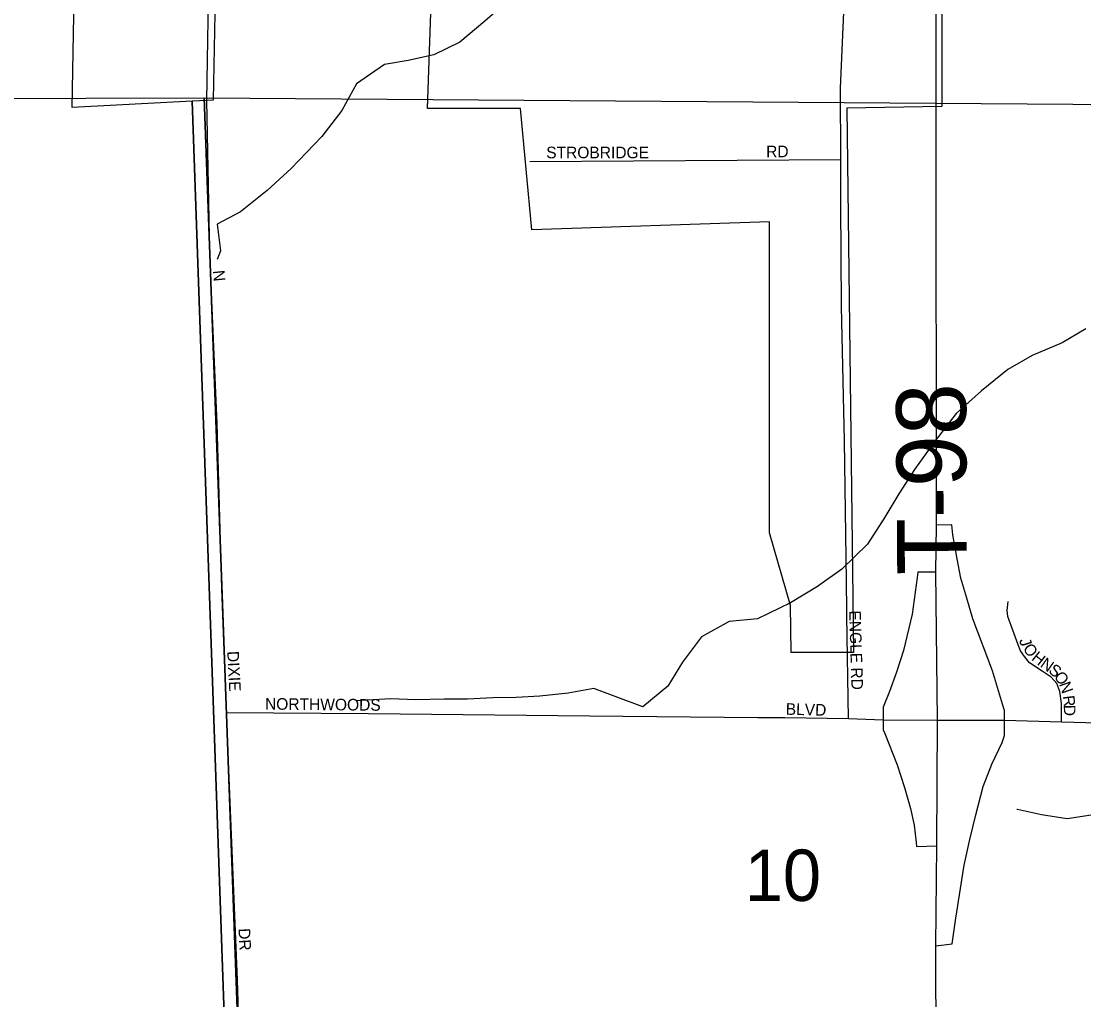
# Model space of a CAD drawing. Extents: x 8.5 to 81.5, y -1.2 to 22.4.
# Drawn here: x 52.1 to 52.966, y 20.137 to 20.934 of the extents above; entities that cross this region are included whole.
import ezdxf

# ---------------------------------------------------------------- set-up
doc = ezdxf.new("R2010")
doc.units = 0
for name, color, linetype in [('GM_X_City_Street', 7, 'Continuous'), ('GM_X_City_Street_Text', 7, 'Continuous'), ('GM_X_Corporation', 7, 'Continuous'), ('GM_X_County_Road', 7, 'Continuous'), ('GM_X_Interchange_Ramps', 7, 'Continuous'), ('GM_X_Interstate_Route', 7, 'Continuous'), ('GM_X_Minor_River', 7, 'Continuous'), ('GM_X_Section', 7, 'Continuous'), ('GM_X_Section_Text', 7, 'Continuous'), ('GM_X_Township_Road', 7, 'Continuous'), ('GM_X_Township_Road_Text', 7, 'Continuous'), ('GM_X_Township_Subdivision', 7, 'Continuous'), ('GM_X_Township_Subdivision_Text', 7, 'Continuous')]:
    doc.layers.add(name, color=color, linetype=linetype)

msp = doc.modelspace()

# ---------------------------------------------------------------- linework, layer by layer
at = {"layer": 'GM_X_City_Street'}
for points in [[(52.28009, 20.06027), (52.27792, 20.10848), (52.27666, 20.15295), (52.27021, 20.31076), (52.26776, 20.37063), (52.26394, 20.47178), (52.26008, 20.60622), (52.25396, 20.74399), (52.25341, 20.77262)], [(52.94781, 20.36314), (52.9478, 20.37808), (52.94664, 20.38795), (52.94403, 20.39434), (52.93938, 20.39956), (52.93213, 20.4045), (52.92196, 20.41118), (52.9179, 20.4164), (52.91463, 20.4209), (52.91253, 20.42584), (52.90425, 20.44892), (52.9036, 20.45386), (52.90454, 20.46112)], [(52.77445, 20.36576), (52.77313, 20.44947), (52.77306, 20.4536)], [(52.26776, 20.37063), (52.38346, 20.37003), (52.56327, 20.36804), (52.70056, 20.3668)], [(52.70056, 20.3668), (52.72256, 20.36661), (52.77445, 20.36576)], [(52.77445, 20.36576), (52.77445, 20.36576), (52.80268, 20.36474), (52.84688, 20.36441), (52.90149, 20.36441), (52.94781, 20.36314), (53.01754, 20.36124), (53.07092, 20.36147), (53.15838, 20.36183), (53.29242, 20.36254), (53.40969, 20.36252)]]:
    msp.add_lwpolyline(points, dxfattribs=at)
at = {"layer": 'GM_X_Corporation'}
for points in [[(52.85048, 21.02771), (52.85049, 20.86438), (52.77295, 20.86305), (52.77838, 20.41962), (52.72772, 20.41964), (52.72705, 20.45797), (52.71008, 20.51713), (52.71007, 20.77038), (52.51653, 20.76386), (52.50706, 20.86275), (52.4313, 20.86277), (52.43811, 21.05768)], [(52.25936, 21.01123), (52.2567, 20.86959), (52.25158, 20.86932), (52.23976, 20.8687), (52.27094, 19.9771), (52.217, 19.97523), (52.21768, 19.95576), (52.27298, 19.92635), (52.27419, 19.89183), (52.23539, 19.89048), (52.23716, 19.83987), (52.15793, 19.84059), (52.15789, 19.7505), (52.03952, 19.75051), (52.03953, 19.65129), (51.91664, 19.6402), (51.55407, 19.60748), (51.42733, 19.59604), (51.3727, 19.59111), (49.93264, 19.46099)], [(52.03952, 19.75051), (52.15789, 19.7505), (52.15793, 19.84059), (52.23716, 19.83987), (52.23539, 19.89048), (52.27419, 19.89183), (52.27298, 19.92635), (52.21768, 19.95576), (52.217, 19.97523), (52.27094, 19.9771), (52.23976, 20.8687), (52.14198, 20.86359), (52.14408, 20.98399)]]:
    msp.add_lwpolyline(points, dxfattribs=at)
at = {"layer": 'GM_X_County_Road'}
msp.add_lwpolyline([(52.25341, 20.77262), (52.25158, 20.86932), (52.25352, 20.98488), (52.26046, 21.10425), (52.26286, 21.1672), (52.26644, 21.25055)], dxfattribs=at)
at = {"layer": 'GM_X_Interchange_Ramps'}
for points in [[(52.90149, 20.36441), (52.90153, 20.37244), (52.89996, 20.37759), (52.89159, 20.4046), (52.87567, 20.44702), (52.8707, 20.464), (52.86598, 20.4802), (52.86281, 20.4959), (52.85938, 20.51546), (52.85858, 20.52355), (52.84602, 20.52332)], [(52.84559, 20.48516), (52.83086, 20.48507), (52.83042, 20.48081), (52.82618, 20.45091), (52.81911, 20.42126), (52.81352, 20.40371), (52.80792, 20.38797), (52.80257, 20.37507), (52.80268, 20.36474)], [(52.80268, 20.36474), (52.80276, 20.3565), (52.80412, 20.35376), (52.81413, 20.32824), (52.82014, 20.30973), (52.82487, 20.29249), (52.82776, 20.27885), (52.82963, 20.26495), (52.82987, 20.26148), (52.84625, 20.26222)], [(52.84559, 20.18068), (52.8589, 20.18228), (52.86187, 20.20329), (52.86862, 20.24633), (52.87316, 20.26722), (52.87822, 20.28733), (52.88404, 20.31054), (52.89125, 20.32873), (52.89947, 20.34643), (52.90142, 20.35195), (52.90149, 20.36441)]]:
    msp.add_lwpolyline(points, dxfattribs=at)
at = {"layer": 'GM_X_Interstate_Route'}
for points in [[(52.84593, 20.87135), (52.8459, 21.00062), (52.84571, 21.25055)], [(52.84594, 20.85146), (52.84593, 20.87135)], [(52.78977, 18.30758), (52.79029, 18.31393), (52.83441, 18.83323), (52.83901, 18.91871), (52.84494, 19.05878), (52.84691, 19.14757), (52.84822, 19.23239), (52.84822, 19.31986), (52.84691, 19.49545), (52.84691, 19.5737), (52.84756, 19.71157), (52.84625, 19.89169), (52.84625, 19.91895), (52.84559, 20.18068), (52.84625, 20.26222), (52.84688, 20.36441), (52.84559, 20.48516), (52.84602, 20.52332), (52.84594, 20.85146)]]:
    msp.add_lwpolyline(points, dxfattribs=at)
at = {"layer": 'GM_X_Minor_River'}
for points in [[(52.49817, 20.95173), (52.47801, 20.93388), (52.45786, 20.91679), (52.43656, 20.90653), (52.41565, 20.90197), (52.39625, 20.89856), (52.37344, 20.88299), (52.36165, 20.86133), (52.3453, 20.84006), (52.3202, 20.81385), (52.3008, 20.79599), (52.27913, 20.77852), (52.26012, 20.76865), (52.26278, 20.74699), (52.26012, 20.73977)], [(52.96782, 20.68337), (52.94842, 20.67198), (52.92409, 20.66173), (52.90431, 20.65033), (52.88264, 20.63286), (52.86211, 20.61426), (52.84424, 20.59109), (52.82826, 20.56868), (52.81534, 20.54892), (52.80393, 20.52993), (52.78986, 20.5079), (52.76895, 20.4874), (52.74917, 20.47335), (52.72712, 20.46006), (52.70012, 20.44715), (52.6773, 20.44488), (52.65449, 20.43235), (52.63928, 20.41184), (52.62711, 20.39209), (52.60695, 20.37538), (52.58642, 20.38298), (52.56703, 20.39021), (52.54611, 20.38641), (52.52291, 20.38414), (52.50352, 20.38301), (52.4845, 20.38263), (52.46397, 20.3815), (52.44496, 20.3815), (52.42176, 20.38113), (52.4016, 20.38189), (52.38221, 20.38076), (52.37346, 20.38038)], [(52.97203, 20.28711), (52.95263, 20.28407), (52.93172, 20.2875), (52.91194, 20.29169), (52.91156, 20.29169)]]:
    msp.add_lwpolyline(points, dxfattribs=at)
at = {"layer": 'GM_X_Section'}
for points in [[(52.24935, 20.87158), (52.28033, 20.01658), (52.28397, 19.8673), (51.23908, 19.86864), (51.28541, 20.86876)], [(52.24935, 20.87158), (53.29223, 20.86382), (53.26973, 19.86289), (53.23452, 19.86355), (52.28397, 19.8673), (52.28033, 20.01658)]]:
    msp.add_lwpolyline(points, close=True, dxfattribs=at)
at = {"layer": 'GM_X_Township_Road'}
msp.add_lwpolyline([(52.77306, 20.4536), (52.77268, 20.47786), (52.77117, 20.59209), (52.76881, 20.70142), (52.7682, 20.7849), (52.76805, 20.82134), (52.76782, 20.87939), (52.77358, 21.00981)], dxfattribs=at)
at = {"layer": 'GM_X_Township_Subdivision'}
msp.add_lwpolyline([(52.51486, 20.81975), (52.76805, 20.82134)], dxfattribs=at)

# ---------------------------------------------------------------- texts
at = {"layer": 'GM_X_City_Street_Text'}
for s, rotation, p in [('N', 275.70628, (52.25652, 20.73067)), ('ENGLE RD', 271.71314, (52.7749, 20.45375)), ('J', 287.13489, (52.91326, 20.42977)), ('DIXIE', 273.01128, (52.2682, 20.42059)), ('O', 306.03174, (52.91601, 20.42275)), ('H', 321.63665, (52.92285, 20.41399)), ('N', 325.31011, (52.92992, 20.40842)), ('S', 321.93331, (52.93665, 20.40376)), ('O', 304.32054, (52.94137, 20.40021)), ('N', 289.33337, (52.94578, 20.39391)), ('NORTHWOODS', 359.41938, (52.29897, 20.37311)), ('BLVD', 358.49332, (52.72316, 20.36894)), ('R', 276.86594, (52.94889, 20.38413)), ('D', 270.91806, (52.94977, 20.37694)), ('DR', 273.01099, (52.27736, 20.19475))]:
    msp.add_text(s, height=0.00947, rotation=rotation, dxfattribs=at).set_placement(p)
at = {"layer": 'GM_X_Section_Text'}
msp.add_text('10', height=0.041856, rotation=0.00001, dxfattribs=at).set_placement((52.68978, 20.21722))
at = {"layer": 'GM_X_Township_Road_Text'}
msp.add_text('T-98', height=0.056818, rotation=90.3538, dxfattribs=at).set_placement((52.8709, 20.48289))
at = {"layer": 'GM_X_Township_Subdivision_Text'}
for s, p in [('STROBRIDGE', (52.52812, 20.82228)), ('RD', (52.70728, 20.82311))]:
    msp.add_text(s, height=0.00947, rotation=0.00001, dxfattribs=at).set_placement(p)

doc.saveas('drawing.dxf')
